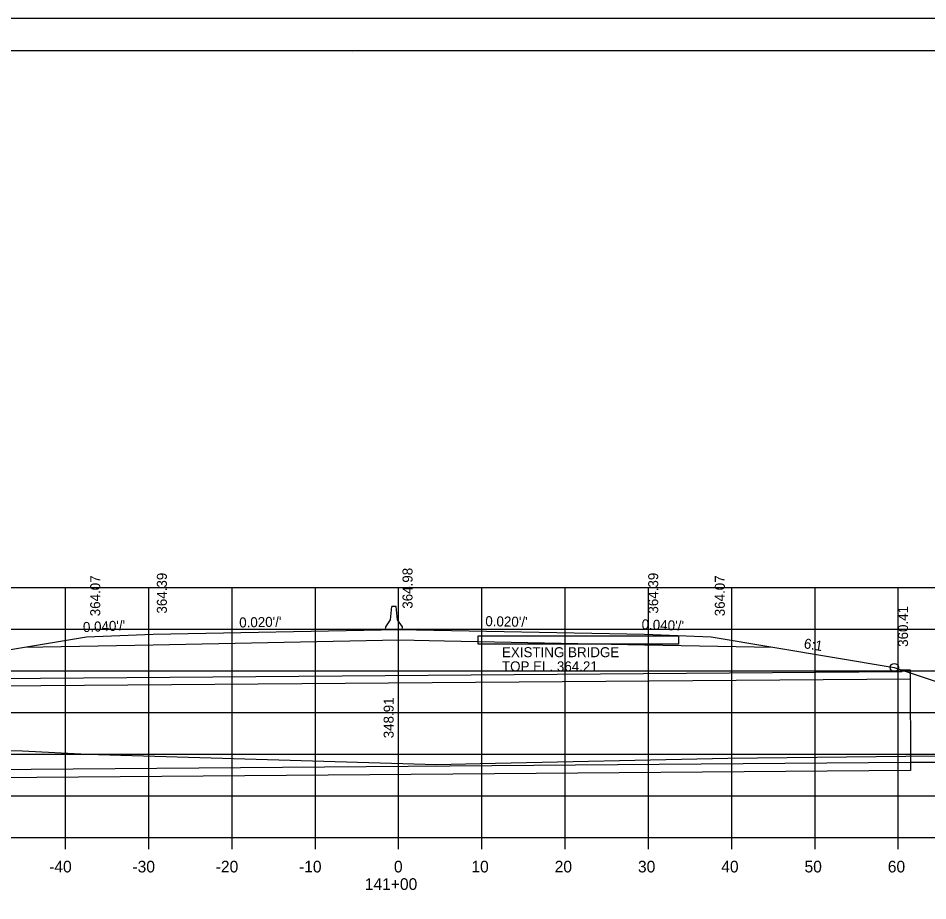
# Model space of a CAD drawing. Extents: x 1374859 to 1376773, y 382242 to 389804.
# Drawn here: x 1376088.9 to 1376198.1, y 385975.9 to 386081.8 of the extents above; entities that cross this region are included whole.
import ezdxf

# ---------------------------------------------------------------- set-up
doc = ezdxf.new("R2010")
doc.units = 0
for name, color, linetype in [('R_Axis', 7, 'Continuous'), ('R_Axis Annot', 7, 'Continuous'), ('R_Border', 7, 'Continuous'), ('R_Detour', 7, 'Continuous'), ('R_Drive', 7, 'Continuous'), ('R_Exist Surface', 7, 'Continuous'), ('R_Fin Surface', 7, 'Continuous'), ('R_Grid', 7, 'Continuous'), ('R_MOT', 7, 'Continuous'), ('R_No Plot', 7, 'Continuous'), ('R_Water', 7, 'Continuous'), ('R_Xsect Elev', 7, 'Continuous'), ('R_Xsect Slope', 7, 'Continuous')]:
    doc.layers.add(name, color=color, linetype=linetype)

msp = doc.modelspace()

# ---------------------------------------------------------------- linework, layer by layer
at = {"layer": 'R_Axis'}
for p, q in [((1375994.57, 385983.47), (1376274.57, 385983.47)), ((1376094.57, 385982.07), (1376094.57, 385983.47)), ((1376104.57, 385982.07), (1376104.57, 385983.47)), ((1376114.57, 385982.07), (1376114.57, 385983.47)), ((1376124.57, 385982.07), (1376124.57, 385983.47)), ((1376134.57, 385982.07), (1376134.57, 385983.47)), ((1376144.57, 385982.07), (1376144.57, 385983.47)), ((1376154.57, 385982.07), (1376154.57, 385983.47)), ((1376164.57, 385982.07), (1376164.57, 385983.47)), ((1376174.57, 385982.07), (1376174.57, 385983.47)), ((1376184.57, 385982.07), (1376184.57, 385983.47)), ((1376194.57, 385982.07), (1376194.57, 385983.47))]:
    msp.add_line(p, q, dxfattribs=at)
at = {"layer": 'R_Border'}
for p, q in [((1375976.57, 386077.93), (1376292.75, 386077.93)), ((1376129.09, 386077.67), (1376129.09, 386077.67)), ((1376129.09, 386077.67), (1376129.09, 386077.67))]:
    msp.add_line(p, q, dxfattribs=at)
at = {"layer": 'R_Drive'}
msp.add_lwpolyline([(1376168.18, 386007.68), (1376168.18, 386006.68), (1376144.13, 386006.68), (1376144.13, 386007.68), (1376168.18, 386007.68)], dxfattribs=at)
at = {"layer": 'R_Exist Surface'}
msp.add_lwpolyline([(1375994.57, 385995.62), (1376002.74, 385995.46), (1376014.19, 385995.28), (1376019.58, 385995.19), (1376022.61, 385995.09), (1376030.3, 385995), (1376035.21, 385994.97), (1376039.19, 385995.14), (1376047.5, 385994.94), (1376089.39, 385993.87), (1376097.16, 385993.45), (1376139.11, 385992.24), (1376144.38, 385992.36), (1376174.09, 385992.98), (1376216.85, 385993.46), (1376223.69, 385993.82), (1376230.2, 385993.93), (1376233.13, 385994.21), (1376264.56, 385997.56), (1376265.22, 385997.54), (1376270.08, 385997.22), (1376273.18, 385996.49), (1376274.57, 385996.2)], dxfattribs=at)
at = {"layer": 'R_Fin Surface'}
for points in [[(1376027.15, 385995.04), (1376037.87, 385991.47), (1376075.09, 386003.87), (1376089.65, 386006.3), (1376097.09, 386007.54), (1376105.09, 386007.86), (1376134.59, 386008.45), (1376164.09, 386007.86), (1376172.09, 386007.54), (1376179.52, 386006.3), (1376194.09, 386003.87), (1376228.3, 385992.47), (1376233.74, 385994.28)], [(1376089.65, 386006.3), (1376105.1, 386006.61), (1376134.58, 386007.2), (1376140.08, 386007.09), (1376164.1, 386006.61), (1376179.52, 386006.3)]]:
    msp.add_lwpolyline(points, dxfattribs=at)
at = {"layer": 'R_Grid'}
for p, q in [((1375994.57, 386013.47), (1376274.57, 386013.47)), ((1376094.57, 385983.47), (1376094.57, 386013.47)), ((1376104.57, 385983.47), (1376104.57, 386013.47)), ((1376114.57, 385983.47), (1376114.57, 386013.47)), ((1376124.57, 385983.47), (1376124.57, 386013.47)), ((1376134.57, 385983.47), (1376134.57, 386013.47)), ((1376144.57, 385983.47), (1376144.57, 386013.47)), ((1376154.57, 385983.47), (1376154.57, 386013.47)), ((1376164.57, 385983.47), (1376164.57, 386013.47)), ((1376174.57, 385983.47), (1376174.57, 386013.47)), ((1376184.57, 385983.47), (1376184.57, 386013.47)), ((1376194.57, 385983.47), (1376194.57, 386013.47)), ((1375994.57, 386008.47), (1376274.57, 386008.47)), ((1375994.57, 386003.47), (1376274.57, 386003.47)), ((1375994.57, 385998.47), (1376274.57, 385998.47)), ((1375994.57, 385993.47), (1376274.57, 385993.47)), ((1375994.57, 385988.47), (1376274.57, 385988.47)), ((1375994.57, 385983.47), (1376274.57, 385983.47))]:
    msp.add_line(p, q, dxfattribs=at)
at = {"layer": 'R_MOT'}
for p, q in [((1376133.59, 386009.6), (1376133.76, 386011.18)), ((1376134.01, 386011.18), (1376133.76, 386011.18)), ((1376134.26, 386011.18), (1376134.01, 386011.18)), ((1376134.43, 386009.6), (1376134.26, 386011.18)), ((1376133.02, 386008.76), (1376133.59, 386009.6)), ((1376135.02, 386008.76), (1376134.43, 386009.6)), ((1376133.01, 386008.43), (1376133.02, 386008.76)), ((1376135.01, 386008.43), (1376133.01, 386008.43)), ((1376135.01, 386008.43), (1376135.02, 386008.76))]:
    msp.add_line(p, q, dxfattribs=at)
at = {"layer": 'R_No Plot'}
msp.add_line((1375964.17, 386081.82), (1376297.5, 386081.82), dxfattribs=at)
for points in [[(1375964.16, 386081.82), (1376297.5, 386081.82), (1376297.5, 385868.48), (1375964.16, 385868.48)], [(1376210.49, 386077.93), (1376210.49, 386068.05), (1376246.22, 386068.05), (1376246.22, 386065.13), (1376269.42, 386065.13), (1376269.42, 386040.79), (1376292.75, 386040.79), (1376292.75, 385872.47), (1375976.57, 385872.47), (1375976.57, 386077.93)]]:
    msp.add_lwpolyline(points, close=True, dxfattribs=at)
msp.add_circle((1376194.09, 386003.87), 0.5, dxfattribs=at)
at = {"layer": 'R_Water'}
for p, q in [((1376195, 386003.34), (1376071.29, 386002.38)), ((1376195, 386003.59), (1376196, 386003.59)), ((1376195, 386003.34), (1376195, 386003.59)), ((1376196, 386003.59), (1376196.03, 385991.51)), ((1376196, 386002.47), (1376070.3, 386001.49))]:
    msp.add_line(p, q, dxfattribs=at)
for points in [[(1376228.32, 385992.47), (1376196.03, 385992.47), (1376070.32, 385991.46), (1376037.82, 385991.46)], [(1376196.03, 385991.51), (1376071.12, 385990.51), (1376070.32, 385990.5)]]:
    msp.add_lwpolyline(points, dxfattribs=at)

# ---------------------------------------------------------------- texts
at = {"layer": 'R_Axis Annot'}
for s, p in [('-40', (1376092.61, 385979.27)), ('-30', (1376102.61, 385979.27)), ('-20', (1376112.61, 385979.27)), ('-10', (1376122.61, 385979.27)), ('0', (1376134.01, 385979.27)), ('10', (1376143.31, 385979.27)), ('20', (1376153.31, 385979.27)), ('30', (1376163.31, 385979.27)), ('40', (1376173.31, 385979.27)), ('50', (1376183.31, 385979.27)), ('60', (1376193.31, 385979.27)), ('141+00', (1376130.51, 385977.17))]:
    msp.add_text(s, height=1.4, dxfattribs=at).set_placement(p)
at = {"layer": 'R_Detour'}
for s, p in [('EXISTING BRIDGE', (1376146.98, 386005.11)), ('TOP EL. 364.21', (1376146.98, 386003.41))]:
    msp.add_text(s, height=1.2, dxfattribs=at).set_placement(p)
at = {"layer": 'R_Xsect Elev'}
for s, p in [('364.98', (1376136.24, 386010.93)), ('364.07', (1376098.74, 386010.02)), ('364.39', (1376106.74, 386010.34)), ('364.39', (1376165.74, 386010.34)), ('364.07', (1376173.74, 386010.02)), ('360.41', (1376195.74, 386006.35)), ('348.91', (1376133.97, 385995.37))]:
    msp.add_text(s, height=1.2, rotation=90, dxfattribs=at).set_placement(p)
at = {"layer": 'R_Xsect Slope'}
for s, rotation, p in [("0.040'/'", 2.2906, (1376096.69, 386008.12)), ("0.020'/'", 1.1458, (1376115.44, 386008.67)), ("0.020'/'", 358.8542, (1376144.97, 386008.84)), ("0.040'/'", 357.7094, (1376163.73, 386008.47)), ('6:1', 350.5358, (1376183.17, 386006.2))]:
    msp.add_text(s, height=1.2, rotation=rotation, dxfattribs=at).set_placement(p)

doc.saveas('drawing.dxf')
